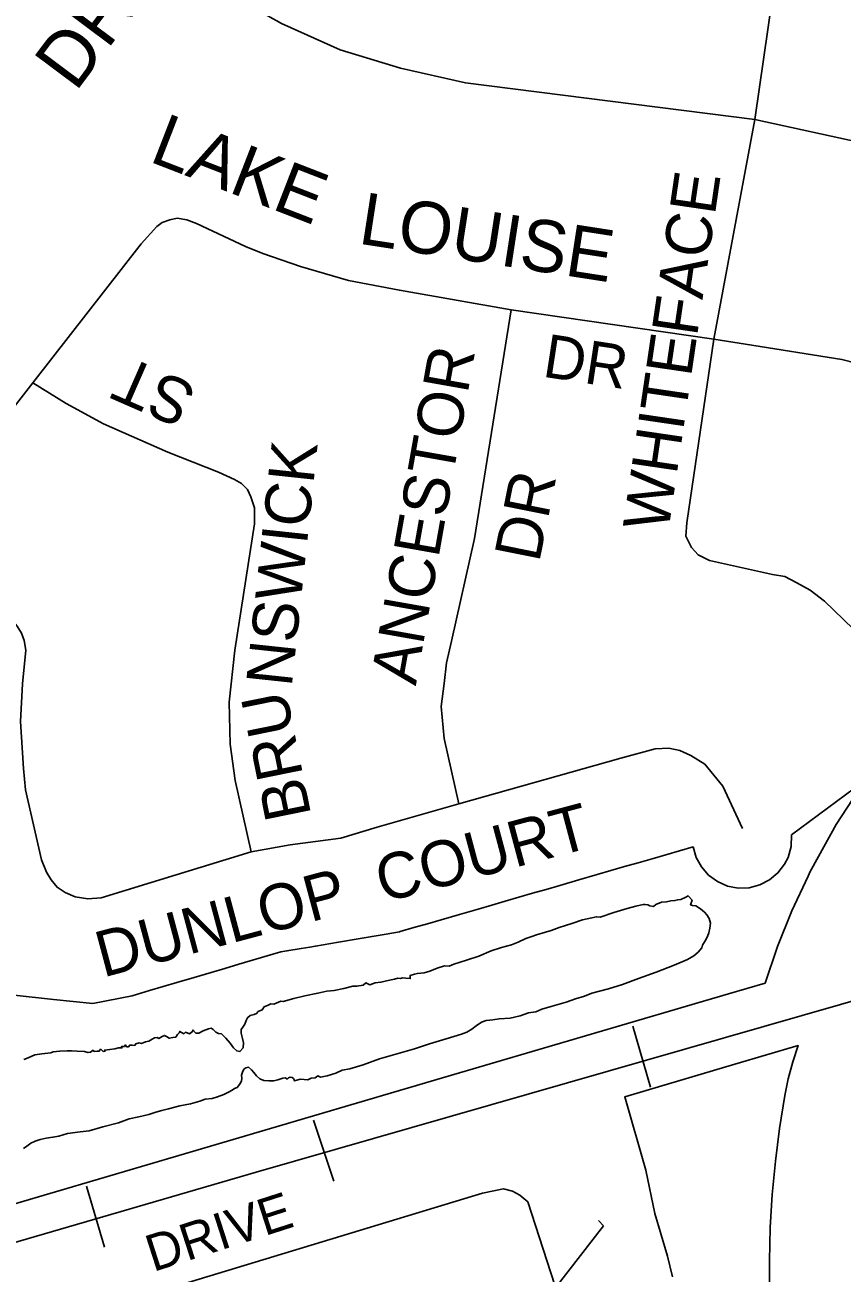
# Model space of a CAD drawing. Extents: x 586326 to 623965, y 4819854 to 4857850.
# Drawn here: x 595831.2 to 596151.8, y 4836716.7 to 4837206.8 of the extents above; entities that cross this region are included whole.
import ezdxf

# ---------------------------------------------------------------- set-up
doc = ezdxf.new("R2010")
doc.units = 0
for name, color, linetype in [('Lots_Concessions', 7, 'Continuous'), ('Minor Rd Lbls', 7, 'Continuous'), ('Minor Rds', 7, 'Continuous'), ('Park Outlines', 7, 'Continuous'), ('Proposed Secondary Rds', 7, 'Continuous'), ('Railways_lbls', 7, 'Continuous'), ('SWM Ponds', 7, 'Continuous')]:
    doc.layers.add(name, color=color, linetype=linetype)

msp = doc.modelspace()

# ---------------------------------------------------------------- linework, layer by layer
at = {"layer": 'Lots_Concessions'}
for p, q in [((596058.29, 4836735.22), (596056.21, 4836737.38)), ((595637.28, 4836194.9), (596058.29, 4836735.22))]:
    msp.add_line(p, q, dxfattribs=at)
at = {"layer": 'Minor Rds'}
for points in [[(596117.56, 4837169.7), (596129.76, 4837254.16)], [(596101.52, 4837083.46), (596117.56, 4837169.7)], [(595834.29, 4837066.24), (595876.76, 4837120.88), (595882.99, 4837127.62), (595885.07, 4837129.2), (595888.11, 4837130.23), (595890.96, 4837130.88), (595894.79, 4837130.33), (595898.56, 4837128.88), (595917.72, 4837119.87), (595924.53, 4837117), (595939.32, 4837111.94), (595958.17, 4837106.48), (595978.17, 4837102.66), (596021.95, 4837094.88)], [(596021.95, 4837094.88), (596007.56, 4837005.17), (595998.61, 4836964.88), (595996.68, 4836956.31), (595995.65, 4836948.16), (595994.56, 4836939.21), (595995.65, 4836926.59), (596001.4, 4836900.92)], [(596021.95, 4837094.88), (596101.52, 4837083.46)], [(596177.73, 4836949.97), (596174.97, 4836951.5), (596144.95, 4836980.58), (596139.29, 4836984.8), (596134.12, 4836987.79), (596129.38, 4836990.25), (596124.6, 4836991.07), (596099.83, 4836996.45), (596095.34, 4836998.71), (596092.74, 4837001.56), (596090.58, 4837006.11), (596090.87, 4837011.35), (596101.52, 4837083.46)], [(596177.73, 4836949.97), (596182.3, 4836949.95), (596186.84, 4836952.02), (596235.73, 4836994.06), (596238.37, 4836998.25), (596239.68, 4837002.86), (596237.16, 4837008.67), (596220.51, 4837030.34), (596205.74, 4837047.39), (596190.01, 4837059.59), (596177.08, 4837066.77), (596163.03, 4837072.54), (596151.75, 4837075.46), (596113.92, 4837081.46), (596101.52, 4837083.46)], [(595781.42, 4836998.45), (595834.29, 4837066.24)], [(595834.29, 4837066.24), (595847.34, 4837058.2), (595861.99, 4837050.21), (595887.35, 4837039.11), (595907.16, 4837031.16), (595913.47, 4837028.38), (595916.22, 4837026.71), (595918.58, 4837024.38), (595919.87, 4837021.57), (595921.28, 4837017.14), (595921.23, 4837010.97), (595913.56, 4836961.29), (595911.38, 4836940.9), (595911.78, 4836924.34), (595913.73, 4836910.15), (595920.01, 4836882.07)], [(595781.42, 4836998.45), (595821.58, 4836976.23), (595825.8, 4836973.46), (595828.22, 4836970.77), (595829.88, 4836968.04), (595830.96, 4836965.07), (595831.54, 4836961.31), (595830.29, 4836948.13), (595829.43, 4836933.25), (595830.61, 4836914.86), (595831.42, 4836906.5), (595837.77, 4836878.91), (595839.68, 4836874.12), (595841.55, 4836871.06), (595843.81, 4836868.23), (595847.06, 4836866.12), (595850.97, 4836864.45), (595855.91, 4836863.68), (595861.12, 4836864.08), (595920.01, 4836882.07)], [(596001.4, 4836900.92), (596065.03, 4836918.83), (596078.45, 4836922.51), (596083.86, 4836922.76), (596088.16, 4836921.85), (596092.45, 4836919.99), (596097.96, 4836916.54), (596105.06, 4836907.9), (596112.79, 4836891.21)], [(595920.01, 4836882.07), (595935.34, 4836884.87), (595955.14, 4836887.54), (595969.48, 4836891.76), (596001.4, 4836900.92)], [(595721.09, 4836660.07), (596010.75, 4836748.1), (596018.95, 4836749.78), (596022.53, 4836748.87), (596025.36, 4836747.33), (596028.48, 4836744.62), (596040.58, 4836707.5)]]:
    msp.add_lwpolyline(points, dxfattribs=at)
at = {"layer": 'Park Outlines'}
for points in [[(595792.46, 4836733.65), (595995.06, 4836793.32), (596107.25, 4836826.35), (596121.62, 4836830.58), (596126.49, 4836844.89), (596132.11, 4836858.91), (596138.47, 4836872.62), (596138.91, 4836873.51), (596139.36, 4836874.41), (596139.82, 4836875.3), (596149.52, 4836892.78), (596160.43, 4836909.53)], [(596160.22, 4836909.74), (596132.05, 4836888.75), (596131.85, 4836884.25), (596130.64, 4836879.92), (596129.29, 4836877.24), (596126.67, 4836873.83), (596123.37, 4836871.08), (596119.55, 4836869.11), (596115.39, 4836868.03), (596111.09, 4836867.89), (596106.87, 4836868.69), (596102.93, 4836870.4), (596099.45, 4836872.94), (596096.62, 4836876.17), (596094.56, 4836879.94), (596093.38, 4836884.07), (596088.03, 4836882.52), (596082.65, 4836880.97), (596077.27, 4836879.41), (596071.89, 4836877.85), (596066.52, 4836876.29), (596061.14, 4836874.73), (596055.76, 4836873.18), (596048.55, 4836871.09), (596041.06, 4836868.92), (596035.72, 4836867.37), (596030.38, 4836865.82), (596025.04, 4836864.28), (596019.7, 4836862.73), (596014.36, 4836861.18), (596009.02, 4836859.63), (596001.78, 4836857.54), (595994.51, 4836855.43), (595989.17, 4836853.88), (595983.83, 4836852.34), (595978.49, 4836850.79), (595978.13, 4836850.68), (595972.98, 4836849.81), (595967.46, 4836848.88), (595961.94, 4836847.94), (595954.23, 4836846.63), (595945.21, 4836845.11), (595943.01, 4836844.73), (595939.61, 4836844.16), (595934.02, 4836843.21), (595931.6, 4836842.8), (595928.53, 4836841.9), (595921.82, 4836839.92), (595915.12, 4836837.94), (595909.7, 4836836.35), (595904.28, 4836834.75), (595897.58, 4836832.78), (595890.87, 4836830.8), (595885.45, 4836829.21), (595880.04, 4836827.61), (595873.33, 4836825.63), (595857.89, 4836822.57), (595842.42, 4836824.18), (595826.97, 4836825.79)], [(596123.36, 4836708.54), (596123.3, 4836721.57), (596123.66, 4836734.6), (596124.45, 4836747.61), (596125.66, 4836760.58), (596127.29, 4836773.51), (596129.34, 4836786.38), (596130.72, 4836793.03), (596132.49, 4836799.59), (596134.65, 4836806.03), (596109.73, 4836798.68), (596066.58, 4836785.97), (596074.85, 4836757.16), (596078.39, 4836740.07), (596083.34, 4836723.4), (596085.36, 4836715.22)]]:
    msp.add_lwpolyline(points, dxfattribs=at)
at = {"layer": 'Proposed Secondary Rds'}
for points in [[(596117.56, 4837169.7), (596004.09, 4837184.02), (595978.52, 4837189.86), (595954.85, 4837197.02), (595931.85, 4837207.38), (595911.61, 4837218.83), (595890.37, 4837235.5), (595870.42, 4837255.45)], [(596273.96, 4837098.83), (596266.15, 4837105.77), (596248.77, 4837120.53), (596230.07, 4837133.48), (596215.02, 4837141.83), (596201.12, 4837148.4), (596182.22, 4837155.88), (596161.9, 4837159.93), (596117.56, 4837169.7)]]:
    msp.add_lwpolyline(points, dxfattribs=at)
at = {"layer": 'Railways_lbls'}
for p, q in [((596069.72, 4836813.68), (596076.72, 4836789.68)), ((595944.47, 4836776.74), (595952.47, 4836752.74)), ((595855.38, 4836750.85), (595862.38, 4836726.85))]:
    msp.add_line(p, q, dxfattribs=at)
for points in [[(598326.48, 4837460.1), (597795.48, 4837305.1), (597795.48, 4837304.1), (597377.48, 4837181.1), (597375.48, 4837181.1), (596913.48, 4837043.1), (596909.48, 4837041.1), (596457.48, 4836910.1), (595921.93, 4836756.32)], [(595921.93, 4836756.32), (595564.93, 4836652.32), (595562.93, 4836651.32), (595017.93, 4836489.32)]]:
    msp.add_lwpolyline(points, dxfattribs=at)
at = {"layer": 'SWM Ponds'}
msp.add_lwpolyline([(595830.65, 4836765.65), (595831.94, 4836766.51), (595833.59, 4836767.71), (595835.24, 4836768.46), (595837.24, 4836769.2), (595839.57, 4836769.69), (595842.22, 4836770.02), (595844.46, 4836770.49), (595847.88, 4836771.46), (595852.87, 4836772.17), (595856.41, 4836772.6), (595861.8, 4836774.16), (595867.93, 4836775.76), (595872.09, 4836777.22), (595875.97, 4836778.1), (595879.8, 4836779.01), (595882.63, 4836779.91), (595884.95, 4836780.49), (595887.61, 4836781.17), (595892.05, 4836782.31), (595896.23, 4836783.22), (595899.79, 4836784.26), (595902, 4836784.93), (595904.69, 4836785.31), (595906.71, 4836785.96), (595909.3, 4836786.77), (595911.08, 4836787.69), (595912.57, 4836788.57), (595913.49, 4836789.18), (595914.43, 4836789.6), (595915.44, 4836790.77), (595916.17, 4836792.05), (595916.28, 4836793.21), (595916.18, 4836794.45), (595916.64, 4836795.6), (595917.09, 4836796.75), (595917.92, 4836797.35), (595918.94, 4836797.53), (595920.06, 4836796.57), (595921.04, 4836795.44), (595922.05, 4836794.12), (595923.33, 4836793.03), (595924.96, 4836792.38), (595926.98, 4836792.13), (595928.82, 4836792.21), (595930.46, 4836792.61), (595932.42, 4836793.3), (595933.5, 4836793.43), (595934.09, 4836792.88), (595934.63, 4836793.4), (595935.32, 4836793.61), (595936.01, 4836793.52), (595936.59, 4836793.15), (595936.8, 4836792.63), (595936.96, 4836792.24), (595937.93, 4836792.46), (595939.18, 4836792.81), (595940.74, 4836792.75), (595942.24, 4836792.64), (595943.57, 4836793.2), (595945.1, 4836793.34), (595946.11, 4836794.16), (595947.15, 4836793.69), (595949.83, 4836794.17), (595953.14, 4836795.22), (595955.74, 4836796.39), (595958.76, 4836796.96), (595963.91, 4836798.44), (595970.34, 4836800.87), (595976.76, 4836802.61), (595984.06, 4836804.8), (595989.97, 4836806.67), (595996.44, 4836808.71), (596002.5, 4836810.55), (596004.6, 4836811.31), (596006.55, 4836812.45), (596008.28, 4836813.76), (596010.3, 4836815.2), (596012.22, 4836815.83), (596014.81, 4836816.2), (596017.27, 4836816.5), (596021.61, 4836816.84), (596025.54, 4836817.77), (596028.83, 4836818.92), (596031.63, 4836819.31), (596034, 4836820.3), (596038.08, 4836821.55), (596043.57, 4836823.12), (596047.2, 4836824.37), (596050.75, 4836825.5), (596053.7, 4836826.66), (596060.13, 4836828.3), (596065.65, 4836830.02), (596071.99, 4836832.34), (596078.86, 4836834.88), (596086.01, 4836837.55), (596091.22, 4836839.79), (596093.72, 4836841.29), (596095.39, 4836842.74), (596096.83, 4836844.37), (596097.09, 4836845.49), (596098.18, 4836847.22), (596099.02, 4836848.87), (596099.5, 4836850.27), (596099.97, 4836852.13), (596100.22, 4836854.15), (596099.65, 4836855.93), (596098.78, 4836857.31), (596097.8, 4836858.44), (596096.3, 4836859.7), (596094.46, 4836860.87), (596093.15, 4836861.01), (596092.38, 4836861.33), (596092.98, 4836863.18), (596091.46, 4836864.77), (596090.5, 4836864.32), (596088.62, 4836863.39), (596087.38, 4836863.29), (596086.23, 4836862.95), (596084.7, 4836862.81), (596082.9, 4836862.44), (596081.02, 4836862.31), (596078.74, 4836861.43), (596077.79, 4836860.67), (596076.41, 4836860.95), (596075.56, 4836861.34), (596074.6, 4836861.47), (596073.81, 4836861.38), (596070.89, 4836860.82), (596067.51, 4836859.9), (596062.27, 4836858.31), (596056.87, 4836856.5), (596055.45, 4836856.63), (596049.97, 4836855.41), (596045.81, 4836853.95), (596040.83, 4836852.34), (596037.73, 4836851.21), (596035.52, 4836850.54), (596032, 4836849.56), (596030.1, 4836848.83), (596027.69, 4836848.14), (596024.68, 4836846.67), (596022.17, 4836845.61), (596018.16, 4836844.57), (596014.09, 4836843.23), (596009.26, 4836841.14), (596004.51, 4836839.61), (595999.53, 4836838), (595997.72, 4836837.28), (595995.87, 4836837.3), (595992.94, 4836836.39), (595990.1, 4836835.25), (595987.83, 4836834.62), (595985.22, 4836834.35), (595984.01, 4836834.05), (595982.42, 4836833.61), (595982.43, 4836832.31), (595980.72, 4836832.45), (595979.3, 4836832.68), (595978.53, 4836832.38), (595977.52, 4836832.56), (595976.22, 4836832.15), (595974.24, 4836831.66), (595970.89, 4836830.9), (595968.58, 4836830.66), (595966.53, 4836829.86), (595964.94, 4836830.66), (595963.9, 4836829.79), (595961.46, 4836829.39), (595959.92, 4836829.35), (595956.39, 4836828.47), (595952.5, 4836827.69), (595949.69, 4836827.4), (595946.15, 4836826.61), (595941.09, 4836825.59), (595936.79, 4836824.51), (595932.49, 4836823.34), (595931.59, 4836823.43), (595928.86, 4836822.31), (595927.73, 4836822.36), (595926.59, 4836821.92), (595925.12, 4836821.29), (595924.33, 4836820.04), (595922.76, 4836819.4), (595922.11, 4836818.58), (595921.11, 4836818.2), (595919.61, 4836817.87), (595918.53, 4836816.94), (595918, 4836815.93), (595917.54, 4836814.43), (595916.73, 4836813.28), (595916.06, 4836812.3), (595916.07, 4836810.96), (595916.59, 4836808.78), (595916.99, 4836807.13), (595916.78, 4836805.16), (595915.56, 4836803.7), (595914.3, 4836803.91), (595913.09, 4836805.21), (595911.78, 4836806.94), (595910.1, 4836808.88), (595908.28, 4836810.65), (595907.22, 4836810.77), (595906.16, 4836811.33), (595905.08, 4836812.35), (595904.23, 4836812.84), (595903.21, 4836812.57), (595901.16, 4836811.87), (595899.47, 4836810.96), (595898.23, 4836810.96), (595897.13, 4836812.17), (595897.01, 4836811.56), (595895.83, 4836810.61), (595894.2, 4836811.26), (595893.56, 4836810.66), (595891.97, 4836811.59), (595891.74, 4836811.06), (595891.08, 4836810.33), (595890.4, 4836809.35), (595889.22, 4836809.2), (595887.86, 4836808.94), (595886.82, 4836809.66), (595886.03, 4836810.01), (595885.03, 4836809.64), (595883.79, 4836808.84), (595883.15, 4836809.16), (595882.11, 4836809.08), (595881.08, 4836808.55), (595879.78, 4836807.8), (595878.57, 4836807.5), (595876.94, 4836806.9), (595876.03, 4836807.09), (595874.67, 4836806.72), (595874.3, 4836806.08), (595873.29, 4836806.16), (595872.34, 4836806.23), (595871.89, 4836805.57), (595871.13, 4836805.59), (595870.64, 4836806.32), (595870.23, 4836805.66), (595869.17, 4836805.7), (595869.25, 4836805.1), (595867.9, 4836805.09), (595866.44, 4836804.76), (595862.56, 4836804.29), (595862.58, 4836803.8), (595861.88, 4836803.75), (595861.15, 4836804.47), (595860.65, 4836804.45), (595860.47, 4836803.87), (595859.56, 4836803.82), (595858.35, 4836803.75), (595857.94, 4836804.22), (595856.98, 4836803.5), (595855.91, 4836803.27), (595854.61, 4836803.71), (595851.76, 4836803.81), (595849.44, 4836804.02), (595847.84, 4836804.02), (595844.93, 4836803.82), (595842.32, 4836803.55), (595841.36, 4836803.23), (595837.83, 4836802.79), (595835.09, 4836802.36), (595832.53, 4836801.25), (595830.83, 4836800.54)], dxfattribs=at)

# ---------------------------------------------------------------- texts
at = {"layer": 'Minor Rd Lbls'}
for s, height, rotation, p in [('DR', 21.6, 53.2267, (595851.08, 4837180.13)), (' LAKE', 20.4, 338.7903, (595872.4, 4837156.12)), ('WHITEFACE', 18, 81.6425, (596083.62, 4837007.42)), (' LOUISE', 20.4, 351.2321, (595954.12, 4837122.16)), ('DR', 17, 351.2949, (596033.91, 4837068.75)), ('ANCESTOR', 18, 79.9463, (595984.57, 4836947.1)), ('ST', 18, 156.3463, (595899.47, 4837064.69)), ('NSWICK', 18, 83.89, (595935.86, 4836946.55)), ('DR', 18, 78.6685, (596032.96, 4836995.35)), ('BRU', 18, 101.5051, (595943.61, 4836896.49)), ('DUNLOP  COURT', 18, 14.9544, (595861.84, 4836832.7)), ('DRIVE', 14.386, 17.8823, (595881.53, 4836717.07))]:
    msp.add_text(s, height=height, rotation=rotation, dxfattribs=at).set_placement(p)

doc.saveas('drawing.dxf')
